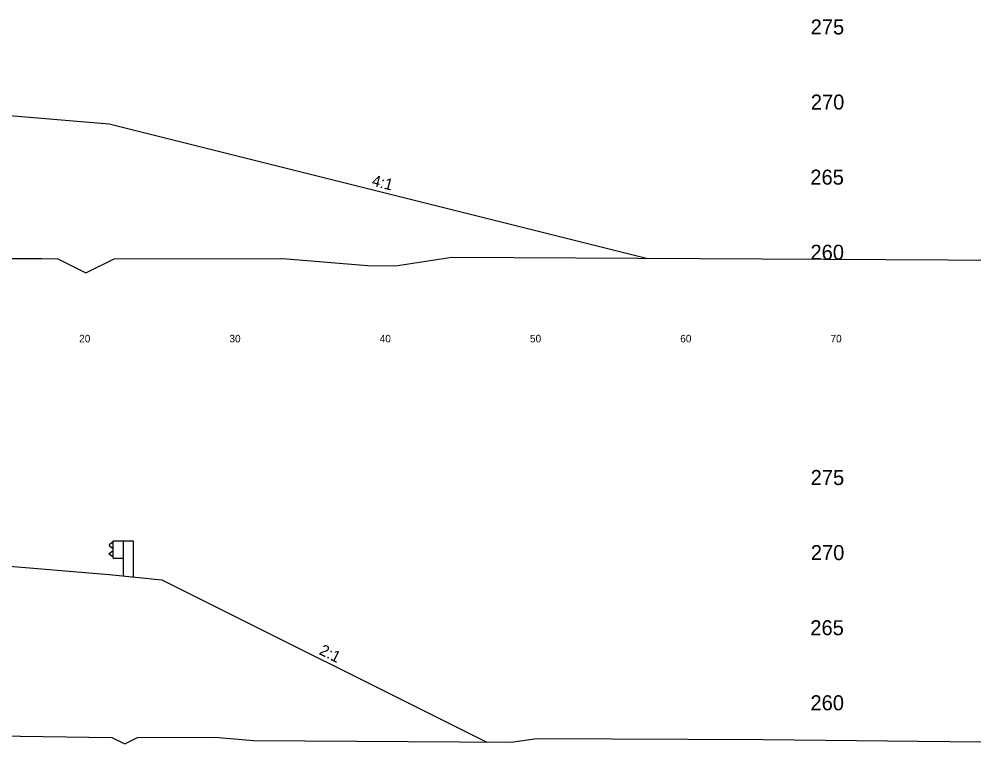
# Model space of a CAD drawing. Extents: x 1000 to 1162, y 999 to 8520.
# Drawn here: x 1096 to 1160, y 6537.8 to 6586 of the extents above; entities that cross this region are included whole.
import ezdxf

# ---------------------------------------------------------------- set-up
doc = ezdxf.new("R2010")
doc.units = 0
for name, color, linetype in [('Level 11', 7, 'Continuous'), ('Level 24', 7, 'Continuous'), ('Level 32', 7, 'Continuous'), ('Level 56', 7, 'Continuous'), ('Level 6', 7, 'Continuous'), ('Level 60', 7, 'Continuous'), ('Level 7', 7, 'Continuous')]:
    doc.layers.add(name, color=color, linetype=linetype)

msp = doc.modelspace()

# ---------------------------------------------------------------- linework, layer by layer
at = {"layer": 'Level 24'}
for p, q in [((1102.271, 6551.219), (1102, 6551.019)), ((1102, 6551.019), (1102, 6550.969)), ((1102, 6550.969), (1102.271, 6550.769)), ((1102.271, 6550.125), (1102.271, 6551.292)), ((1102.271, 6551.292), (1102.937, 6551.292)), ((1102.937, 6551.292), (1102.937, 6548.949)), ((1102.937, 6551.292), (1103.603, 6551.292)), ((1103.603, 6551.292), (1103.603, 6548.882)), ((1102, 6550.448), (1102.271, 6550.648)), ((1102, 6550.398), (1102, 6550.448)), ((1102.271, 6550.198), (1102, 6550.398)), ((1102.271, 6550.125), (1102.938, 6550.125))]:
    msp.add_line(p, q, dxfattribs=at)
at = {"layer": 'Level 6'}
for p, q in [((1094, 6579.709), (1102, 6579.042)), ((1094, 6549.709), (1102, 6549.042)), ((1102, 6549.042), (1105.5, 6548.692))]:
    msp.add_line(p, q, dxfattribs=at)
at = {"layer": 'Level 60'}
for p, q in [((1093.783, 6570.074), (1097.52, 6570.077)), ((1097.52, 6570.077), (1098.588, 6570.063)), ((1098.588, 6570.063), (1100.452, 6569.131)), ((1100.452, 6569.131), (1102.317, 6570.066)), ((1102.317, 6570.066), (1113.544, 6570.076)), ((1113.544, 6570.076), (1119.18, 6569.611)), ((1121.052, 6569.598), (1124.792, 6570.164)), ((1124.792, 6570.164), (1157.801, 6570.004)), ((1157.801, 6570.004), (1159.979, 6569.981)), ((1159.979, 6569.981), (1160, 6569.981)), ((1119.18, 6569.611), (1121.052, 6569.598)), ((1093.026, 6538.316), (1102.176, 6538.198)), ((1102.176, 6538.198), (1103.03, 6537.771)), ((1103.03, 6537.771), (1103.885, 6538.199)), ((1103.885, 6538.199), (1109.029, 6538.203)), ((1109.029, 6538.203), (1111.611, 6537.991)), ((1111.611, 6537.991), (1128.749, 6537.87)), ((1128.749, 6537.87), (1130.456, 6538.129)), ((1130.456, 6538.129), (1145.519, 6538.056)), ((1145.519, 6538.056), (1160, 6537.905))]:
    msp.add_line(p, q, dxfattribs=at)
at = {"layer": 'Level 7'}
for p, q in [((1102, 6579.042), (1137.764, 6570.101)), ((1105.5, 6548.692), (1127.121, 6537.882))]:
    msp.add_line(p, q, dxfattribs=at)

# ---------------------------------------------------------------- texts
at = {"layer": 'Level 11'}
for s, p in [(' 275', (1148.307, 6585)), (' 270', (1148.319, 6580)), (' 265', (1148.284, 6575)), (' 260', (1148.295, 6570)), (' 275', (1148.307, 6555)), (' 270', (1148.319, 6550)), (' 265', (1148.284, 6545)), (' 260', (1148.295, 6540))]:
    msp.add_text(s, height=1, dxfattribs=at).set_placement(p)
at = {"layer": 'Level 32'}
for s, rotation, p in [('4:1', 345.96376, (1119.427, 6574.943)), ('2:1', 333.43495, (1115.915, 6543.764))]:
    msp.add_text(s, height=0.75, rotation=rotation, dxfattribs=at).set_placement(p)
at = {"layer": 'Level 56'}
for s, p in [('20', (1100, 6564.5)), ('30', (1110, 6564.5)), ('40', (1120, 6564.5)), ('50', (1130, 6564.5)), ('60', (1140, 6564.5)), ('70', (1150, 6564.5))]:
    msp.add_text(s, height=0.5, dxfattribs=at).set_placement(p)

doc.saveas('drawing.dxf')
